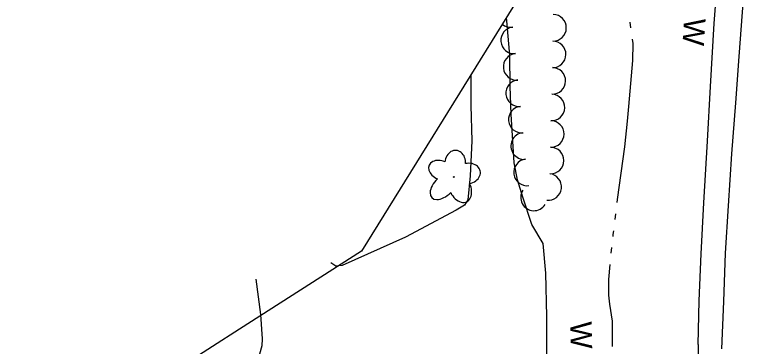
# Model space of a CAD drawing. Extents: x 589250 to 1188077, y 162953 to 363065.
# Drawn here: x 593615.9 to 593818.8, y 188370.6 to 188463.1 of the extents above; entities that cross this region are included whole.
import ezdxf

# ---------------------------------------------------------------- set-up
doc = ezdxf.new("R2010")
doc.units = 0
for name, color, linetype in [('E_DWY', 7, 'Continuous'), ('E_LAND_TreeLine_P', 7, 'Continuous'), ('E_LAND_Vegetation', 7, 'Continuous'), ('E_MAP_Limits', 7, 'Continuous'), ('E_RDWY', 7, 'Continuous'), ('E_RDWY_Gravel', 7, 'Continuous'), ('E_WAL', 7, 'Continuous'), ('E_WAL_Text', 7, 'Continuous'), ('E_WTR_FlowLine', 7, 'Continuous')]:
    doc.layers.add(name, color=color, linetype=linetype)

msp = doc.modelspace()

# ---------------------------------------------------------------- linework, layer by layer
at = {"layer": 'E_DWY'}
for p, q in [((593753.06, 188460.33), (593752.81, 188462.25)), ((593753.75, 188451.7), (593753.06, 188460.33)), ((593753.88, 188443.08), (593753.75, 188451.7)), ((593742.89, 188446.26), (593742.93, 188437.76)), ((593754.11, 188435.35), (593753.88, 188443.08)), ((593742.93, 188437.76), (593743.18, 188427.9)), ((593754.97, 188421.78), (593754.11, 188435.35)), ((593743.18, 188427.9), (593742.75, 188418.19)), ((593755.89, 188417.04), (593754.97, 188421.78)), ((593742.75, 188418.19), (593742.06, 188411.45)), ((593757.36, 188412.22), (593755.89, 188417.04)), ((593759.94, 188404.55), (593757.36, 188412.22)), ((593742.06, 188411.45), (593741.19, 188410)), ((593738.83, 188408.59), (593724.69, 188401.02)), ((593741.19, 188410), (593738.83, 188408.59)), ((593763.04, 188399.28), (593759.94, 188404.55)), ((593724.69, 188401.02), (593707.08, 188393.15)), ((593763.83, 188391), (593763.04, 188399.28)), ((593705.32, 188392.97), (593703.99, 188393.87)), ((593707.08, 188393.15), (593705.32, 188392.97)), ((593764.07, 188378.97), (593763.83, 188391)), ((593683.11, 188389.39), (593684.39, 188379.56)), ((593684.39, 188379.56), (593684.82, 188372.77)), ((593764.07, 188364.94), (593764.07, 188378.97)), ((593684.82, 188372.77), (593684.77, 188370.75)), ((593684.77, 188370.75), (593683.64, 188366.79))]:
    msp.add_line(p, q, dxfattribs=at)
at = {"layer": 'E_LAND_TreeLine_P'}
for centre, start, end in [((593765.8, 188459.4), 269.2212, 89.2212), ((593754.96, 188455.91), 95.5447, 275.5447), ((593754.01, 188463.24), 230.4235, 279.5142), ((593765.69, 188452), 269.2212, 89.2212), ((593755.67, 188448.54), 95.4511, 275.4511), ((593765.59, 188444.61), 269.2212, 89.2212), ((593756.37, 188441.18), 95.4511, 275.4511), ((593765.36, 188437.21), 267.8261, 87.8261), ((593757.09, 188433.82), 95.6004, 275.6004), ((593765.17, 188429.82), 269.4345, 89.4345), ((593757.77, 188426.45), 95.2533, 275.2533), ((593765.1, 188422.42), 269.4345, 89.4345), ((593758.56, 188419.1), 97.4951, 277.4951), ((593764.46, 188415.06), 263.3549, 83.3549), ((593760.51, 188412.14), 147.3806, 327.3806)]:
    msp.add_arc(centre, 3.7, start, end, dxfattribs=at)
at = {"layer": 'E_LAND_Vegetation'}
msp.add_circle((593738.22, 188417.83), 0.128, dxfattribs=at)
for centre, major_axis, ratio in [((593738.57, 188421.8), (-0.3, -3.44), 0.832022), ((593734.66, 188419.67), (3.32, -1.47), 0.716896), ((593742.01, 188418.78), (-3.54, -0.74), 0.782863), ((593735.47, 188415.39), (3.42, 3.31), 0.560249), ((593739.95, 188414.75), (-1.82, 3.81), 0.691916)]:
    msp.add_ellipse(centre, major_axis=major_axis, ratio=ratio, start_param=1.570796, end_param=4.712389, dxfattribs=at)
at = {"layer": 'E_MAP_Limits'}
for p, q in [((593802.3, 188542.1), (593712.46, 188397.16)), ((593712.46, 188397.16), (593678.57, 188375.4)), ((593678.57, 188375.4), (593615.93, 188335.48))]:
    msp.add_line(p, q, dxfattribs=at)
at = {"layer": 'E_RDWY'}
for p, q in [((593817.63, 188451.37), (593818.79, 188467.61)), ((593816.64, 188438.54), (593817.63, 188451.37)), ((593815.58, 188424.33), (593816.64, 188438.54)), ((593814.66, 188409.78), (593815.58, 188424.33)), ((593813.82, 188396.56), (593814.66, 188409.78)), ((593813.37, 188383.18), (593813.82, 188396.56)), ((593812.81, 188369.98), (593813.37, 188383.18))]:
    msp.add_line(p, q, dxfattribs=at)
at = {"layer": 'E_RDWY_Gravel'}
msp.add_line((593806.21, 188371.19), (593805.8, 188325.67), dxfattribs=at)
at = {"layer": 'E_WAL'}
for p, q in [((593810.66, 188460.58), (593811.96, 188479.31)), ((593809.61, 188443.07), (593810.66, 188460.58)), ((593808.75, 188427.79), (593809.61, 188443.07)), ((593807.79, 188410.59), (593808.75, 188427.79)), ((593807.07, 188396.39), (593807.79, 188410.59)), ((593806.47, 188383.35), (593807.07, 188396.39)), ((593806.21, 188371.19), (593806.47, 188383.35))]:
    msp.add_line(p, q, dxfattribs=at)
at = {"layer": 'E_WTR_FlowLine'}
for p, q in [((593787.49, 188459.37), (593787.28, 188460.94)), ((593788.09, 188454.99), (593787.92, 188456.24)), ((593788.02, 188450.26), (593788.09, 188454.99)), ((593786.91, 188437.48), (593788.02, 188450.26)), ((593786.52, 188433.42), (593786.91, 188437.48)), ((593785.82, 188426.24), (593786.52, 188433.41)), ((593783.77, 188411.52), (593785.82, 188426.24)), ((593783.66, 188410.69), (593783.77, 188411.52)), ((593783.08, 188405.98), (593783.28, 188407.55)), ((593782.57, 188401.85), (593782.7, 188402.85)), ((593782.51, 188401.28), (593782.57, 188401.85)), ((593781.98, 188396.57), (593782.16, 188398.14)), ((593781.29, 188389.29), (593781.67, 188393.42)), ((593781.3, 188384.94), (593781.29, 188389.29)), ((593781.58, 188382.35), (593781.3, 188384.94)), ((593782.34, 188377.7), (593781.58, 188382.35)), ((593782.32, 188370.61), (593782.34, 188377.7))]:
    msp.add_line(p, q, dxfattribs=at)

# ---------------------------------------------------------------- texts
at = {"layer": 'E_WAL_Text'}
for rotation, p in [(266.4853, (593802.28, 188462.21)), (270.9186, (593770.58, 188377.53))]:
    msp.add_text('W', height=6, rotation=rotation, dxfattribs=at).set_placement(p)

doc.saveas('drawing.dxf')
